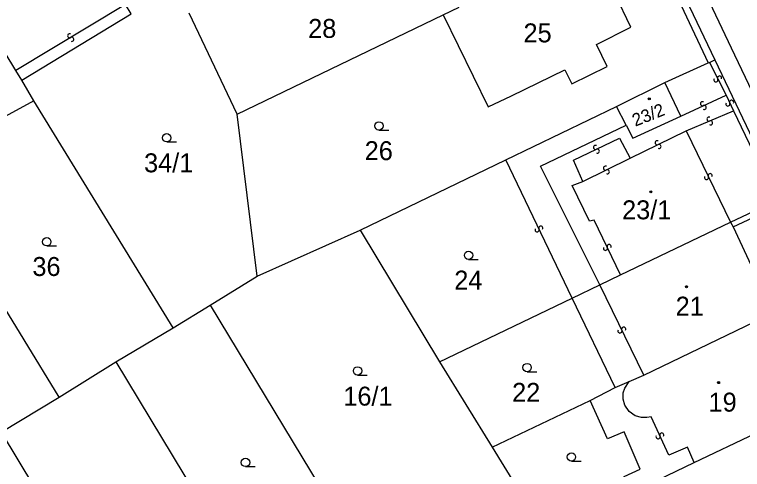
# Model space of a CAD drawing. Extents: x -600391 to -599491, y -1160176 to -1159402.
# Drawn here: x -600122 to -600056.6, y -1160086.6 to -1160045.7 of the extents above; entities that cross this region are included whole.
import ezdxf

# ---------------------------------------------------------------- set-up
doc = ezdxf.new("R2010")
doc.units = 0
for name, color, linetype in [('Level 1', 7, 'Continuous'), ('Level 13', 7, 'Continuous'), ('Level 3', 7, 'Continuous'), ('Level 4', 7, 'Continuous'), ('Level 5', 7, 'Continuous')]:
    doc.layers.add(name, color=color, linetype=linetype)

msp = doc.modelspace()

# ---------------------------------------------------------------- linework, layer by layer
at = {"layer": 'Level 1'}
for points in [[(-600065.22, -1160036.85), (-600059.06, -1160049.8)], [(-600083.48, -1160045.74), (-600079.44, -1160054.01), (-600077.34, -1160053.03), (-600072.55, -1160050.69), (-600071.91, -1160051.95), (-600068.75, -1160050.38), (-600069.71, -1160048.42), (-600066.61, -1160046.87), (-600068.03, -1160043.9), (-600067.55, -1160043.61), (-600067.84, -1160043.08), (-600067.51, -1160042.73), (-600067.3, -1160042.32), (-600067.18, -1160041.81), (-600067.2, -1160041.28), (-600067.39, -1160040.74), (-600067.76, -1160040.25), (-600068.31, -1160039.89), (-600068.84, -1160039.74), (-600069.35, -1160039.75), (-600069.7, -1160039.03)], [(-600121.32, -1160051.61), (-600111.51, -1160045.65), (-600112.01, -1160044.81)], [(-600083.48, -1160045.74), (-600082.04, -1160045.07)], [(-600101.98, -1160054.68), (-600106.28, -1160045.59)], [(-600101.98, -1160054.68), (-600083.48, -1160045.74)], [(-600121.85, -1160050.76), (-600122.83, -1160049.17)], [(-600059.54, -1160050.02), (-600059.06, -1160049.8)], [(-600059.06, -1160049.8), (-600053.12, -1160062.22)], [(-600063.56, -1160051.83), (-600059.67, -1160050.07)], [(-600059.67, -1160050.07), (-600059.54, -1160050.02)], [(-600121.32, -1160051.61), (-600121.85, -1160050.76)], [(-600120.24, -1160053.48), (-600121.32, -1160051.61)], [(-600067.89, -1160053.97), (-600063.56, -1160051.83)], [(-600062.13, -1160054.84), (-600063.56, -1160051.83)], [(-600120.24, -1160053.48), (-600130.76, -1160059.18)], [(-600107.73, -1160073.86), (-600120.24, -1160053.48)], [(-600077.85, -1160058.77), (-600067.89, -1160053.97)], [(-600067.03, -1160055.66), (-600067.89, -1160053.97)], [(-600100.19, -1160069.23), (-600101.98, -1160054.68)], [(-600067.03, -1160055.66), (-600066.44, -1160056.82), (-600062.13, -1160054.84)], [(-600069.41, -1160070.01), (-600074.72, -1160059.33), (-600067.03, -1160055.66)], [(-600090.92, -1160065.08), (-600077.85, -1160058.77)], [(-600117.96, -1160080.09), (-600130.58, -1160059.48)], [(-600057.65, -1160064.37), (-600053.52, -1160062.42)], [(-600067.55, -1160069.09), (-600057.65, -1160064.37)], [(-600100.19, -1160069.23), (-600090.92, -1160065.08)], [(-600090.92, -1160065.08), (-600083.8, -1160076.92)], [(-600104.41, -1160071.82), (-600100.19, -1160069.23)], [(-600069.41, -1160070.01), (-600067.55, -1160069.09)], [(-600071.89, -1160071.18), (-600069.41, -1160070.01)], [(-600083.8, -1160076.92), (-600071.89, -1160071.18)], [(-600068.01, -1160079.21), (-600071.89, -1160071.18)], [(-600107.73, -1160073.86), (-600104.41, -1160071.82)], [(-600104.41, -1160071.82), (-600089.58, -1160096.34)], [(-600065.43, -1160078.11), (-600053.82, -1160072.51)], [(-600112.89, -1160076.92), (-600107.73, -1160073.86)], [(-600117.96, -1160080.09), (-600112.89, -1160076.92)], [(-600112.89, -1160076.92), (-600099.51, -1160099.02)], [(-600083.8, -1160076.92), (-600079.06, -1160084.57)], [(-600066.76, -1160078.68), (-600065.43, -1160078.11)], [(-600068.01, -1160079.21), (-600066.76, -1160078.68)], [(-600070.26, -1160080.38), (-600068.01, -1160079.21)], [(-600123.19, -1160083.24), (-600117.96, -1160080.09)], [(-600079.06, -1160084.57), (-600070.26, -1160080.38)], [(-600066.58, -1160088.67), (-600067.21, -1160087.22), (-600065.77, -1160086.56), (-600067.21, -1160083.2), (-600068.7, -1160083.83), (-600070.26, -1160080.38)], [(-600060.91, -1160085.95), (-600049.84, -1160080.67)], [(-600123.19, -1160083.24), (-600109.89, -1160105.3)], [(-600079.06, -1160084.57), (-600074.4, -1160092.18)], [(-600066.58, -1160088.67), (-600060.91, -1160085.95)]]:
    msp.add_lwpolyline(points, dxfattribs=at)
at = {"layer": 'Level 13'}
for centre, start, end in [((-600117.025, -1160047.632), 68.31858, 300.90858), ((-600116.836, -1160047.949), 248.53303, 120.63103), ((-600058.634, -1160051.419), 334.01542, 206.11342), ((-600058.965, -1160051.582), 153.80097, 26.39097), ((-600060.175, -1160053.732), 62.0496, 294.14759), ((-600060.024, -1160054.068), 241.83514, 114.42514), ((-600057.886, -1160053.759), 152.90488, 25.49488), ((-600057.553, -1160053.601), 333.11933, 205.21733), ((-600059.59, -1160055.109), 60.23038, 292.32838), ((-600059.449, -1160055.45), 240.01592, 112.60592), ((-600064.239, -1160057.233), 63.34241, 295.4404), ((-600069.779, -1160057.653), 63.09937, 295.19737), ((-600069.621, -1160057.986), 242.88491, 115.47491), ((-600064.08, -1160057.566), 243.12795, 115.71795), ((-600068.88, -1160059.514), 63.61255, 295.71055), ((-600068.719, -1160059.845), 243.3981, 115.9881), ((-600059.816, -1160060.35), 153.18918, 25.77918), ((-600059.484, -1160060.191), 333.40364, 205.50164), ((-600075.037, -1160065.058), 153.02574, 25.12374), ((-600074.704, -1160064.901), 332.81129, 205.40129), ((-600068.897, -1160066.718), 152.99473, 25.09273), ((-600068.564, -1160066.561), 332.78027, 205.37027), ((-600067.586, -1160074.14), 153.5403, 25.63829), ((-600067.254, -1160073.98), 333.32584, 205.91584), ((-600063.832, -1160083.484), 331.69001, 204.28001), ((-600064.168, -1160083.635), 151.90447, 24.00247)]:
    msp.add_arc(centre, 0.184, start, end, dxfattribs=at)
at = {"layer": 'Level 3'}
for points in [[(-600037.27, -1160091.29), (-600057.56, -1160048.75), (-600077.92, -1160005.83), (-600078.21, -1160005.38), (-600078.52, -1160005.04), (-600078.89, -1160004.78), (-600079.31, -1160004.57), (-600079.97, -1160004.4), (-600080.6, -1160004.42)], [(-600065.75, -1160037.13), (-600059.67, -1160050.07)], [(-600112.01, -1160044.81), (-600121.85, -1160050.76)], [(-600059.54, -1160050.02), (-600058.06, -1160052.97)], [(-600062.13, -1160054.84), (-600058.06, -1160052.97)], [(-600058.06, -1160052.97), (-600057.38, -1160054.38)], [(-600061.65, -1160056.18), (-600057.38, -1160054.38)], [(-600057.38, -1160054.38), (-600053.52, -1160062.42)], [(-600066.68, -1160058.63), (-600061.65, -1160056.18)], [(-600061.65, -1160056.18), (-600057.65, -1160064.37)], [(-600070.92, -1160060.72), (-600071.76, -1160058.81), (-600067.63, -1160056.82), (-600066.68, -1160058.63)], [(-600071.89, -1160071.18), (-600077.85, -1160058.77)], [(-600070.92, -1160060.72), (-600066.68, -1160058.63)], [(-600067.55, -1160069.09), (-600069.9, -1160064.19), (-600070.32, -1160064.29), (-600071.88, -1160061.08), (-600070.92, -1160060.72)], [(-600057.43, -1160064.8), (-600053.38, -1160062.9), (-600049.69, -1160070.63)], [(-600057.65, -1160064.37), (-600057.43, -1160064.8)], [(-600057.43, -1160064.8), (-600053.82, -1160072.51)], [(-600065.43, -1160078.11), (-600069.41, -1160070.01)], [(-600060.91, -1160085.95), (-600061.53, -1160084.56), (-600063.21, -1160085.28), (-600064.78, -1160081.84), (-600065.18, -1160081.92), (-600065.65, -1160081.92), (-600066.22, -1160081.75), (-600066.76, -1160081.36), (-600067.14, -1160080.81), (-600067.3, -1160080.25), (-600067.29, -1160079.69), (-600067.15, -1160079.26), (-600066.76, -1160078.68)]]:
    msp.add_lwpolyline(points, dxfattribs=at)
at = {"layer": 'Level 5'}
for p, q in [((-600089.24, -1160056.1), (-600088.365, -1160056.1)), ((-600108.31, -1160057.16), (-600107.435, -1160057.16)), ((-600119.08, -1160066.5), (-600118.205, -1160066.5)), ((-600081.19, -1160067.72), (-600080.315, -1160067.72)), ((-600091.16, -1160078.1), (-600090.285, -1160078.1)), ((-600075.93, -1160077.8), (-600075.055, -1160077.8)), ((-600071.95, -1160085.83), (-600071.075, -1160085.83)), ((-600101.23, -1160086.32), (-600100.355, -1160086.32))]:
    msp.add_line(p, q, dxfattribs=at)
for centre, radius in [((-600064.95, -1160053.29), 0.09), ((-600064.95, -1160053.29), 0.0521), ((-600089.24, -1160055.725), 0.375), ((-600108.31, -1160056.785), 0.375), ((-600064.81, -1160061.65), 0.09), ((-600064.81, -1160061.65), 0.0521), ((-600119.08, -1160066.125), 0.375), ((-600081.19, -1160067.345), 0.375), ((-600061.61, -1160070.16), 0.09), ((-600061.61, -1160070.16), 0.0521), ((-600091.16, -1160077.725), 0.375), ((-600075.93, -1160077.425), 0.375), ((-600058.72, -1160078.78), 0.09), ((-600058.72, -1160078.78), 0.0521), ((-600071.95, -1160085.455), 0.375), ((-600101.23, -1160085.945), 0.375)]:
    msp.add_circle(centre, radius, dxfattribs=at)

# ---------------------------------------------------------------- texts
at = {"layer": 'Level 4'}
for s, p in [('28', (-600095.599, -1160047.82)), ('25', (-600076.252, -1160048.22)), ('26', (-600090.521, -1160058.8)), ('34/1', (-600110.341, -1160059.89)), ('23/1', (-600067.396, -1160064.11)), ('36', (-600120.373, -1160069.2)), ('24', (-600082.471, -1160070.42)), ('21', (-600062.584, -1160072.76)), ('16/1', (-600092.44, -1160080.84)), ('22', (-600077.276, -1160080.5)), ('19', (-600059.629, -1160081.38))]:
    msp.add_text(s, height=1.7, dxfattribs=at).set_placement(p)
msp.add_text('23/2', height=1.14, rotation=21.56472, dxfattribs=at).set_placement((-600066.219, -1160055.804))

doc.saveas('drawing.dxf')
